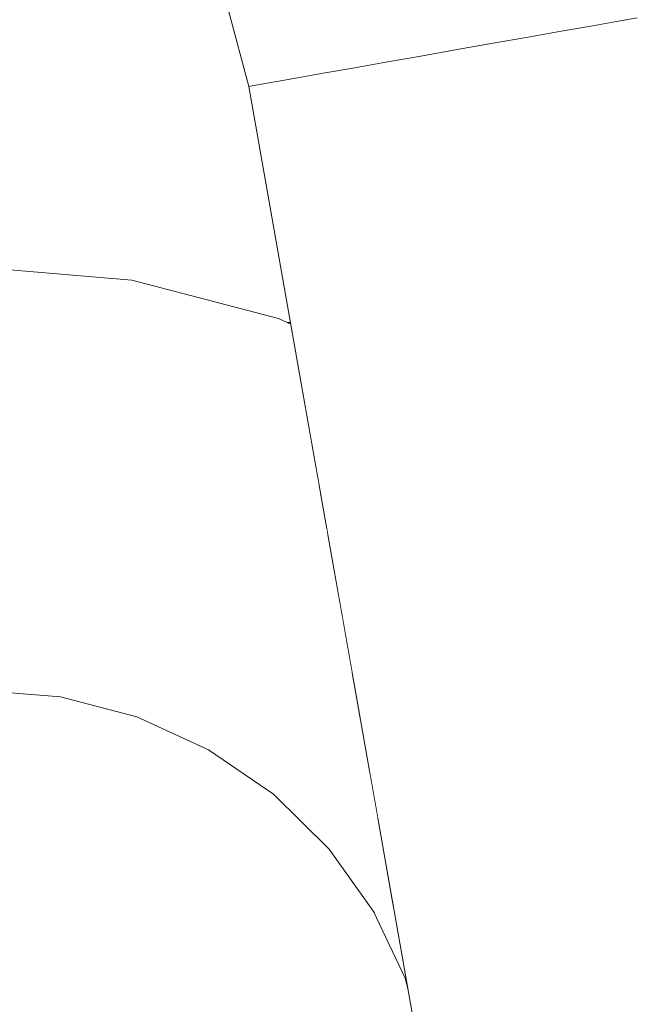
# Model space of a CAD drawing. Header units: millimetres. Extents: x -30280 to 309309, y -17460 to 4378.
# Tile 274 of 656: x 121355 to 121379, y -11045 to -11008. Entities that reach past the tile are written whole.
import ezdxf

# ---------------------------------------------------------------- set-up
doc = ezdxf.new("R2010")
doc.units = ezdxf.units.MM
doc.header["$MEASUREMENT"] = 0
doc.linetypes.add('Wipeout_Contour', pattern=[1000, 0, -1000])
doc.layers.add('P1_PLANTA PRIMERA_3_Nuevo_08_E_Envans secs', color=7, linetype='Continuous')
doc.layers.add('P1_PLANTA PRIMERA_3_Nuevo_09_EI_Mobiliari general', color=7, linetype='Continuous')
doc.layers.add('P1_PLANTA PRIMERA_3_Nuevo_09_EI_Mobiliari general_Pluma_Nº__1', color=7, linetype='Continuous', lineweight=5)

msp = doc.modelspace()

# ---------------------------------------------------------------- wipeouts: each hides what was drawn before it
at = {"color": 254, "linetype": 'Wipeout_Contour', "lineweight": 0, "ltscale": 744380.35708}
msp.add_wipeout([(125602.392, -8989.05), (119928.08, -8989.05), (119928.08, -9336.05), (125456.836, -9336.05), (125456.836, -11434.05), (125602.392, -11434.05)], dxfattribs=at).dxf.layer = 'P1_PLANTA PRIMERA_3_Nuevo_08_E_Envans secs'

# ---------------------------------------------------------------- next in the draw order: wipeouts: each hides what was drawn before it
at = {"color": 254, "linetype": 'Wipeout_Contour', "lineweight": 0, "ltscale": 13224043.01546531}
msp.add_wipeout([(124316.836, -9376.05), (119928.079, -9376.05), (119928.079, -11281.741), (119970.612, -11044.193), (119971.249, -11041.854), (119975.179, -11019.562), (119953.583, -11019.562), (119953.583, -10963.994), (119967.219, -10537.884), (120389.947, -10537.884), (120403.511, -10963.994), (120403.583, -11019.562), (120381.987, -11019.562), (120385.917, -11041.854), (120386.554, -11044.193), (120428.583, -11278.93), (120470.612, -11044.193), (120471.249, -11041.854), (120475.179, -11019.562), (120453.583, -11019.562), (120453.583, -10963.994), (120467.219, -10537.884), (120889.947, -10537.884), (120903.511, -10963.994), (120903.583, -11019.562), (120881.987, -11019.562), (120885.917, -11041.854), (120886.554, -11044.193), (120928.583, -11278.93), (120970.612, -11044.193), (120971.249, -11041.854), (120975.179, -11019.562), (120953.583, -11019.562), (120953.583, -10963.994), (120967.219, -10537.884), (121389.947, -10537.884), (121403.511, -10963.994), (121403.583, -11019.562), (121381.987, -11019.562), (121385.917, -11041.854), (121386.554, -11044.193), (121428.583, -11278.93), (121470.612, -11044.193), (121471.249, -11041.854), (121475.179, -11019.562), (121453.583, -11019.562), (121453.583, -10963.994), (121467.219, -10537.884), (121889.947, -10537.884), (121903.511, -10963.994), (121903.583, -11019.562), (121881.987, -11019.562), (121885.917, -11041.854), (121886.554, -11044.193), (121928.583, -11278.93), (121970.612, -11044.193), (121971.249, -11041.854), (121975.179, -11019.562), (121953.583, -11019.562), (121953.583, -10963.994), (121967.219, -10537.884), (122389.947, -10537.884), (122403.511, -10963.994), (122403.583, -11019.562), (122381.987, -11019.563), (122385.917, -11041.854), (122386.554, -11044.193), (122428.583, -11278.93), (122470.612, -11044.193), (122471.249, -11041.854), (122475.179, -11019.562), (122453.583, -11019.562), (122453.583, -10963.994), (122467.219, -10537.884), (122889.947, -10537.884), (122903.511, -10963.994), (122903.583, -11019.562), (122881.987, -11019.563), (122885.917, -11041.854), (122886.554, -11044.193), (122928.583, -11278.93), (122970.612, -11044.193), (122971.249, -11041.854), (122975.179, -11019.562), (122953.583, -11019.562), (122953.583, -10963.994), (122967.219, -10537.884), (123389.947, -10537.884), (123403.511, -10963.994), (123403.583, -11019.562), (123381.987, -11019.563), (123385.917, -11041.854), (123386.554, -11044.193), (123428.583, -11278.93), (123470.612, -11044.193), (123471.249, -11041.854), (123475.179, -11019.562), (123453.583, -11019.562), (123453.583, -10963.994), (123467.219, -10537.884), (123889.947, -10537.884), (123903.511, -10963.994), (123903.583, -11019.562), (123881.987, -11019.563), (123885.917, -11041.854), (123886.554, -11044.193), (123947.763, -11386.05), (124316.836, -11386.05)], dxfattribs=at).dxf.layer = 'P1_PLANTA PRIMERA_3_Nuevo_08_E_Envans secs'

# ---------------------------------------------------------------- next in the draw order: wipeouts: each hides what was drawn before it
at = {"color": 254, "linetype": 'Wipeout_Contour', "lineweight": 0, "ltscale": 2798760.601121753}
msp.add_wipeout([(120937.203, -11327.075), (120947.763, -11386.05), (121409.403, -11386.05), (121419.963, -11327.075), (121370.139, -11044.513), (121368.82, -11041.556), (121367.16, -11039.226), (121365.043, -11037.146), (121362.59, -11035.46), (121359.878, -11034.221), (121356.987, -11033.465), (121354.008, -11033.216), (121185.095, -11033.659), (121178.583, -11033.677), (121172.071, -11033.695), (121003.159, -11033.195), (121000.179, -11033.465), (120997.288, -11034.221), (120994.576, -11035.46), (120992.123, -11037.146), (120990.006, -11039.226), (120988.346, -11041.556), (120987.138, -11044.105)], dxfattribs=at).dxf.layer = 'P1_PLANTA PRIMERA_3_Nuevo_08_E_Envans secs'
at = {"color": 254, "linetype": 'Wipeout_Contour', "lineweight": 0, "ltscale": 3406963.3417751}
msp.add_wipeout([(120993.049, -11010.361), (120991.473, -11019.295), (120997.48, -11017.694), (121003.14, -11017.221), (121178.583, -11017.677), (121354.026, -11017.194), (121359.686, -11017.694), (121365.236, -11019.146), (121364.118, -11010.361), (121363.349, -11007.494), (121362.092, -11004.803), (121360.387, -11002.372), (121358.285, -11000.276), (121355.85, -10998.576), (121353.157, -10997.327), (121350.287, -10996.565), (121347.328, -10996.314), (121191.775, -10996.726), (121178.583, -10996.763), (121165.392, -10996.8), (121009.838, -10996.292), (121006.879, -10996.565), (121004.009, -10997.327), (121001.316, -10998.576), (120998.881, -11000.276), (120996.779, -11002.372), (120995.074, -11004.803), (120993.818, -11007.494)], dxfattribs=at).dxf.layer = 'P1_PLANTA PRIMERA_3_Nuevo_09_EI_Mobiliari general'
at = {"color": 254, "linetype": 'Wipeout_Contour', "lineweight": 0, "ltscale": 487459.626391}
msp.add_wipeout([(121364.641, -11021.901), (121366.285, -11022.652), (121366.081, -11021.495), (121364.913, -11020.961)], dxfattribs=at).dxf.layer = 'P1_PLANTA PRIMERA_3_Nuevo_09_EI_Mobiliari general'

# ---------------------------------------------------------------- next in the draw order: wipeouts: each hides what was drawn before it
at = {"color": 254, "linetype": 'Wipeout_Contour', "lineweight": 0, "ltscale": 1218763.00410624}
msp.add_wipeout([(121403.583, -10983.748), (121361.761, -10983.748), (121363.826, -10984.706), (121368.552, -10988.004), (121372.633, -10992.075), (121375.943, -10996.794), (121378.382, -11002.016), (121379.874, -11007.583), (121381.94, -11019.295), (121403.583, -11019.295)], dxfattribs=at).dxf.layer = 'P1_PLANTA PRIMERA_3_Nuevo_09_EI_Mobiliari general'
at = {"color": 254, "linetype": 'Wipeout_Contour', "lineweight": 0, "ltscale": 487459.868015}
msp.add_wipeout([(121364.641, -11021.901), (121364.305, -11022.985), (121366.522, -11023.998), (121366.285, -11022.652)], dxfattribs=at).dxf.layer = 'P1_PLANTA PRIMERA_3_Nuevo_09_EI_Mobiliari general'

# ---------------------------------------------------------------- next in the draw order: wipeouts: each hides what was drawn before it
at = {"color": 254, "linetype": 'Wipeout_Contour', "lineweight": 0, "ltscale": 487653.090998}
msp.add_wipeout([(121371.996, -11008.972), (121428.583, -11329.894), (121428.583, -11321.894), (121373.364, -11008.731)], dxfattribs=at).dxf.layer = 'P1_PLANTA PRIMERA_3_Nuevo_09_EI_Mobiliari general'
at = {"color": 254, "linetype": 'Wipeout_Contour', "lineweight": 0, "ltscale": 365582.592408}
msp.add_wipeout([(121359.686, -11018.177), (121365.236, -11019.628), (121359.706, -11017.818)], dxfattribs=at).dxf.layer = 'P1_PLANTA PRIMERA_3_Nuevo_09_EI_Mobiliari general'
at = {"color": 254, "linetype": 'Wipeout_Contour', "lineweight": 0, "ltscale": 487445.405956}
msp.add_wipeout([(121359.386, -11020.527), (121359.217, -11021.654), (121364.305, -11022.985), (121364.641, -11021.901)], dxfattribs=at).dxf.layer = 'P1_PLANTA PRIMERA_3_Nuevo_09_EI_Mobiliari general'

# ---------------------------------------------------------------- next in the draw order: wipeouts: each hides what was drawn before it
at = {"color": 254, "linetype": 'Wipeout_Contour', "lineweight": 0, "ltscale": 487649.775135}
msp.add_wipeout([(121370.628, -11009.214), (121427.172, -11329.894), (121428.583, -11329.894), (121371.996, -11008.972)], dxfattribs=at).dxf.layer = 'P1_PLANTA PRIMERA_3_Nuevo_09_EI_Mobiliari general'
at = {"color": 254, "linetype": 'Wipeout_Contour', "lineweight": 0, "ltscale": 365570.26693}
msp.add_wipeout([(121359.706, -11017.818), (121354.026, -11017.343), (121359.686, -11018.177)], dxfattribs=at).dxf.layer = 'P1_PLANTA PRIMERA_3_Nuevo_09_EI_Mobiliari general'
at = {"color": 254, "linetype": 'Wipeout_Contour', "lineweight": 0, "ltscale": 487424.282059}
msp.add_wipeout([(121354.031, -11020.079), (121354.034, -11021.194), (121359.217, -11021.654), (121359.386, -11020.527)], dxfattribs=at).dxf.layer = 'P1_PLANTA PRIMERA_3_Nuevo_09_EI_Mobiliari general'
at = {"color": 254, "linetype": 'Wipeout_Contour', "lineweight": 0, "ltscale": 487460.11061}
msp.add_wipeout([(121363.917, -11024.182), (121366.786, -11025.493), (121366.522, -11023.998), (121364.305, -11022.985)], dxfattribs=at).dxf.layer = 'P1_PLANTA PRIMERA_3_Nuevo_09_EI_Mobiliari general'

# ---------------------------------------------------------------- next in the draw order: linework, layer by layer
at = {"layer": 'P1_PLANTA PRIMERA_3_Nuevo_09_EI_Mobiliari general_Pluma_Nº__1', "color": 7, "linetype": 'Continuous', "lineweight": 5}
msp.add_line((121359.686, -11017.694), (121354.026, -11017.221), dxfattribs=at)

# ---------------------------------------------------------------- next in the draw order: wipeouts: each hides what was drawn before it
at = {"color": 254, "linetype": 'Wipeout_Contour', "lineweight": 0, "ltscale": 487444.74936}
msp.add_wipeout([(121359.217, -11021.654), (121359.021, -11022.902), (121363.917, -11024.182), (121364.305, -11022.985)], dxfattribs=at).dxf.layer = 'P1_PLANTA PRIMERA_3_Nuevo_09_EI_Mobiliari general'

# ---------------------------------------------------------------- next in the draw order: wipeouts: each hides what was drawn before it
at = {"color": 254, "linetype": 'Wipeout_Contour', "lineweight": 0, "ltscale": 487424.363714}
msp.add_wipeout([(121354.034, -11021.221), (121354.037, -11022.458), (121359.021, -11022.902), (121359.217, -11021.654)], dxfattribs=at).dxf.layer = 'P1_PLANTA PRIMERA_3_Nuevo_09_EI_Mobiliari general'
at = {"color": 254, "linetype": 'Wipeout_Contour', "lineweight": 0, "ltscale": 487460.344854}
msp.add_wipeout([(121363.487, -11025.455), (121367.067, -11027.09), (121366.786, -11025.493), (121363.917, -11024.182)], dxfattribs=at).dxf.layer = 'P1_PLANTA PRIMERA_3_Nuevo_09_EI_Mobiliari general'

# ---------------------------------------------------------------- next in the draw order: wipeouts: each hides what was drawn before it
at = {"color": 254, "linetype": 'Wipeout_Contour', "lineweight": 0, "ltscale": 487443.985964}
msp.add_wipeout([(121359.021, -11022.902), (121358.805, -11024.23), (121363.487, -11025.455), (121363.917, -11024.182)], dxfattribs=at).dxf.layer = 'P1_PLANTA PRIMERA_3_Nuevo_09_EI_Mobiliari general'

# ---------------------------------------------------------------- next in the draw order: wipeouts: each hides what was drawn before it
at = {"color": 254, "linetype": 'Wipeout_Contour', "lineweight": 0, "ltscale": 487424.43491}
msp.add_wipeout([(121354.037, -11022.485), (121354.041, -11023.805), (121358.805, -11024.23), (121359.021, -11022.902)], dxfattribs=at).dxf.layer = 'P1_PLANTA PRIMERA_3_Nuevo_09_EI_Mobiliari general'
at = {"color": 254, "linetype": 'Wipeout_Contour', "lineweight": 0, "ltscale": 487460.373742}
msp.add_wipeout([(121363.029, -11026.765), (121367.21, -11028.675), (121367.067, -11027.09), (121363.487, -11025.455)], dxfattribs=at).dxf.layer = 'P1_PLANTA PRIMERA_3_Nuevo_09_EI_Mobiliari general'

# ---------------------------------------------------------------- next in the draw order: wipeouts: each hides what was drawn before it
at = {"color": 254, "linetype": 'Wipeout_Contour', "lineweight": 0, "ltscale": 487443.139011}
msp.add_wipeout([(121358.805, -11024.23), (121358.574, -11025.6), (121363.029, -11026.765), (121363.487, -11025.455)], dxfattribs=at).dxf.layer = 'P1_PLANTA PRIMERA_3_Nuevo_09_EI_Mobiliari general'
at = {"color": 254, "linetype": 'Wipeout_Contour', "lineweight": 0, "ltscale": 487469.006348}
msp.add_wipeout([(121367.21, -11028.675), (121366.518, -11029.882), (121367.703, -11030.697), (121367.366, -11028.782)], dxfattribs=at).dxf.layer = 'P1_PLANTA PRIMERA_3_Nuevo_09_EI_Mobiliari general'

# ---------------------------------------------------------------- next in the draw order: wipeouts: each hides what was drawn before it
at = {"color": 254, "linetype": 'Wipeout_Contour', "lineweight": 0, "ltscale": 487424.370796}
msp.add_wipeout([(121353.978, -11023.827), (121353.982, -11025.216), (121358.574, -11025.6), (121358.805, -11024.23)], dxfattribs=at).dxf.layer = 'P1_PLANTA PRIMERA_3_Nuevo_09_EI_Mobiliari general'
at = {"color": 254, "linetype": 'Wipeout_Contour', "lineweight": 0, "ltscale": 487459.522089}
msp.add_wipeout([(121363.029, -11026.765), (121362.557, -11028.072), (121366.518, -11029.882), (121367.21, -11028.675)], dxfattribs=at).dxf.layer = 'P1_PLANTA PRIMERA_3_Nuevo_09_EI_Mobiliari general'

# ---------------------------------------------------------------- next in the draw order: wipeouts: each hides what was drawn before it
at = {"color": 254, "linetype": 'Wipeout_Contour', "lineweight": 0, "ltscale": 487442.23422}
msp.add_wipeout([(121358.574, -11025.6), (121358.337, -11026.969), (121362.557, -11028.072), (121363.029, -11026.765)], dxfattribs=at).dxf.layer = 'P1_PLANTA PRIMERA_3_Nuevo_09_EI_Mobiliari general'
at = {"color": 254, "linetype": 'Wipeout_Contour', "lineweight": 0, "ltscale": 487468.990358}
msp.add_wipeout([(121366.518, -11029.882), (121365.825, -11031.047), (121368.032, -11032.564), (121367.703, -11030.697)], dxfattribs=at).dxf.layer = 'P1_PLANTA PRIMERA_3_Nuevo_09_EI_Mobiliari general'

# ---------------------------------------------------------------- next in the draw order: wipeouts: each hides what was drawn before it
at = {"color": 254, "linetype": 'Wipeout_Contour', "lineweight": 0, "ltscale": 487424.414924}
msp.add_wipeout([(121353.982, -11025.216), (121353.986, -11026.605), (121358.337, -11026.969), (121358.574, -11025.6)], dxfattribs=at).dxf.layer = 'P1_PLANTA PRIMERA_3_Nuevo_09_EI_Mobiliari general'
at = {"color": 254, "linetype": 'Wipeout_Contour', "lineweight": 0, "ltscale": 487457.651893}
msp.add_wipeout([(121362.557, -11028.072), (121362.084, -11029.338), (121365.825, -11031.047), (121366.518, -11029.882)], dxfattribs=at).dxf.layer = 'P1_PLANTA PRIMERA_3_Nuevo_09_EI_Mobiliari general'

# ---------------------------------------------------------------- next in the draw order: wipeouts: each hides what was drawn before it
at = {"color": 254, "linetype": 'Wipeout_Contour', "lineweight": 0, "ltscale": 487441.298997}
msp.add_wipeout([(121358.337, -11026.969), (121358.099, -11028.296), (121362.084, -11029.338), (121362.557, -11028.072)], dxfattribs=at).dxf.layer = 'P1_PLANTA PRIMERA_3_Nuevo_09_EI_Mobiliari general'
at = {"color": 254, "linetype": 'Wipeout_Contour', "lineweight": 0, "ltscale": 487468.856818}
msp.add_wipeout([(121365.825, -11031.047), (121365.154, -11032.134), (121368.343, -11034.326), (121368.032, -11032.564)], dxfattribs=at).dxf.layer = 'P1_PLANTA PRIMERA_3_Nuevo_09_EI_Mobiliari general'

# ---------------------------------------------------------------- next in the draw order: wipeouts: each hides what was drawn before it
at = {"color": 254, "linetype": 'Wipeout_Contour', "lineweight": 0, "ltscale": 487424.443221}
msp.add_wipeout([(121353.986, -11026.605), (121353.99, -11027.952), (121358.099, -11028.296), (121358.337, -11026.969)], dxfattribs=at).dxf.layer = 'P1_PLANTA PRIMERA_3_Nuevo_09_EI_Mobiliari general'
at = {"color": 254, "linetype": 'Wipeout_Contour', "lineweight": 0, "ltscale": 487455.793824}
msp.add_wipeout([(121362.084, -11029.338), (121361.626, -11030.523), (121365.154, -11032.134), (121365.825, -11031.047)], dxfattribs=at).dxf.layer = 'P1_PLANTA PRIMERA_3_Nuevo_09_EI_Mobiliari general'

# ---------------------------------------------------------------- next in the draw order: wipeouts: each hides what was drawn before it
at = {"color": 254, "linetype": 'Wipeout_Contour', "lineweight": 0, "ltscale": 487440.361594}
msp.add_wipeout([(121358.099, -11028.296), (121357.868, -11029.54), (121361.626, -11030.523), (121362.084, -11029.338)], dxfattribs=at).dxf.layer = 'P1_PLANTA PRIMERA_3_Nuevo_09_EI_Mobiliari general'
at = {"color": 254, "linetype": 'Wipeout_Contour', "lineweight": 0, "ltscale": 487467.668191}
msp.add_wipeout([(121365.154, -11032.134), (121364.524, -11033.111), (121367.532, -11035.178), (121368.343, -11034.326)], dxfattribs=at).dxf.layer = 'P1_PLANTA PRIMERA_3_Nuevo_09_EI_Mobiliari general'

# ---------------------------------------------------------------- next in the draw order: wipeouts: each hides what was drawn before it
at = {"color": 254, "linetype": 'Wipeout_Contour', "lineweight": 0, "ltscale": 487424.454632}
msp.add_wipeout([(121353.99, -11027.952), (121353.993, -11029.216), (121357.868, -11029.54), (121358.099, -11028.296)], dxfattribs=at).dxf.layer = 'P1_PLANTA PRIMERA_3_Nuevo_09_EI_Mobiliari general'
at = {"color": 254, "linetype": 'Wipeout_Contour', "lineweight": 0, "ltscale": 487454.004127}
msp.add_wipeout([(121361.626, -11030.523), (121361.197, -11031.591), (121364.524, -11033.111), (121365.154, -11032.134)], dxfattribs=at).dxf.layer = 'P1_PLANTA PRIMERA_3_Nuevo_09_EI_Mobiliari general'
at = {"color": 254, "linetype": 'Wipeout_Contour', "lineweight": 0, "ltscale": 487474.813477}
msp.add_wipeout([(121367.532, -11035.178), (121366.799, -11035.902), (121369.003, -11038.068), (121368.695, -11036.321)], dxfattribs=at).dxf.layer = 'P1_PLANTA PRIMERA_3_Nuevo_09_EI_Mobiliari general'

# ---------------------------------------------------------------- next in the draw order: wipeouts: each hides what was drawn before it
at = {"color": 254, "linetype": 'Wipeout_Contour', "lineweight": 0, "ltscale": 487439.450247}
msp.add_wipeout([(121357.868, -11029.54), (121357.652, -11030.664), (121361.197, -11031.591), (121361.626, -11030.523)], dxfattribs=at).dxf.layer = 'P1_PLANTA PRIMERA_3_Nuevo_09_EI_Mobiliari general'
at = {"color": 254, "linetype": 'Wipeout_Contour', "lineweight": 0, "ltscale": 487465.241107}
msp.add_wipeout([(121364.524, -11033.111), (121363.954, -11033.947), (121366.799, -11035.902), (121367.532, -11035.178)], dxfattribs=at).dxf.layer = 'P1_PLANTA PRIMERA_3_Nuevo_09_EI_Mobiliari general'

# ---------------------------------------------------------------- next in the draw order: wipeouts: each hides what was drawn before it
at = {"color": 254, "linetype": 'Wipeout_Contour', "lineweight": 0, "ltscale": 487424.448534}
msp.add_wipeout([(121353.993, -11029.216), (121353.997, -11030.358), (121357.652, -11030.664), (121357.868, -11029.54)], dxfattribs=at).dxf.layer = 'P1_PLANTA PRIMERA_3_Nuevo_09_EI_Mobiliari general'
at = {"color": 254, "linetype": 'Wipeout_Contour', "lineweight": 0, "ltscale": 365590.729987}
msp.add_wipeout([(121361.197, -11031.591), (121363.954, -11033.947), (121364.524, -11033.111)], dxfattribs=at).dxf.layer = 'P1_PLANTA PRIMERA_3_Nuevo_09_EI_Mobiliari general'
at = {"color": 254, "linetype": 'Wipeout_Contour', "lineweight": 0, "ltscale": 365604.117202}
msp.add_wipeout([(121366.166, -11036.476), (121368.499, -11038.768), (121366.799, -11035.902)], dxfattribs=at).dxf.layer = 'P1_PLANTA PRIMERA_3_Nuevo_09_EI_Mobiliari general'

# ---------------------------------------------------------------- next in the draw order: wipeouts: each hides what was drawn before it
at = {"color": 254, "linetype": 'Wipeout_Contour', "lineweight": 0, "ltscale": 365585.18915}
msp.add_wipeout([(121360, -11034.12), (121362.77, -11035.386), (121360.201, -11033.794)], dxfattribs=at).dxf.layer = 'P1_PLANTA PRIMERA_3_Nuevo_09_EI_Mobiliari general'
at = {"color": 254, "linetype": 'Wipeout_Contour', "lineweight": 0, "ltscale": 365602.520146}
msp.add_wipeout([(121365.652, -11036.881), (121367.887, -11039.077), (121366.166, -11036.476)], dxfattribs=at).dxf.layer = 'P1_PLANTA PRIMERA_3_Nuevo_09_EI_Mobiliari general'
at = {"color": 254, "linetype": 'Wipeout_Contour', "lineweight": 0, "ltscale": 365610.428368}
msp.add_wipeout([(121368.499, -11038.768), (121369.606, -11041.49), (121369.333, -11039.938)], dxfattribs=at).dxf.layer = 'P1_PLANTA PRIMERA_3_Nuevo_09_EI_Mobiliari general'

# ---------------------------------------------------------------- next in the draw order: wipeouts: each hides what was drawn before it
at = {"color": 254, "linetype": 'Wipeout_Contour', "lineweight": 0, "ltscale": 365576.244531}
msp.add_wipeout([(121357.049, -11033.349), (121360, -11034.12), (121357.15, -11032.996)], dxfattribs=at).dxf.layer = 'P1_PLANTA PRIMERA_3_Nuevo_09_EI_Mobiliari general'
at = {"color": 254, "linetype": 'Wipeout_Contour', "lineweight": 0, "ltscale": 365594.577482}
msp.add_wipeout([(121363.064, -11035.102), (121365.652, -11036.881), (121363.463, -11034.618)], dxfattribs=at).dxf.layer = 'P1_PLANTA PRIMERA_3_Nuevo_09_EI_Mobiliari general'
at = {"color": 254, "linetype": 'Wipeout_Contour', "lineweight": 0, "ltscale": 365607.956974}
msp.add_wipeout([(121367.436, -11039.231), (121369.19, -11041.693), (121367.887, -11039.077)], dxfattribs=at).dxf.layer = 'P1_PLANTA PRIMERA_3_Nuevo_09_EI_Mobiliari general'

# ---------------------------------------------------------------- next in the draw order: linework, layer by layer
at = {"layer": 'P1_PLANTA PRIMERA_3_Nuevo_09_EI_Mobiliari general_Pluma_Nº__1', "color": 7, "linetype": 'Continuous', "lineweight": 5}
msp.add_line((121362.591, -11035.461), (121359.878, -11034.221), dxfattribs=at)

# ---------------------------------------------------------------- next in the draw order: wipeouts: each hides what was drawn before it
at = {"color": 254, "linetype": 'Wipeout_Contour', "lineweight": 0, "ltscale": 487644.368101}
msp.add_wipeout([(121370.628, -11009.214), (121369.301, -11009.447), (121425.805, -11329.894), (121427.172, -11329.894)], dxfattribs=at).dxf.layer = 'P1_PLANTA PRIMERA_3_Nuevo_09_EI_Mobiliari general'
at = {"color": 254, "linetype": 'Wipeout_Contour', "lineweight": 0, "ltscale": 365569.228608}
msp.add_wipeout([(121357.15, -11032.996), (121354.005, -11032.734), (121357.049, -11033.349)], dxfattribs=at).dxf.layer = 'P1_PLANTA PRIMERA_3_Nuevo_09_EI_Mobiliari general'

# ---------------------------------------------------------------- next in the draw order: linework, layer by layer
at = {"layer": 'P1_PLANTA PRIMERA_3_Nuevo_09_EI_Mobiliari general_Pluma_Nº__1', "color": 7, "linetype": 'Continuous', "lineweight": 5}
for p, q in [((121356.988, -11033.465), (121354.007, -11033.216)), ((121359.878, -11034.221), (121356.988, -11033.465))]:
    msp.add_line(p, q, dxfattribs=at)

# ---------------------------------------------------------------- next in the draw order: wipeouts: each hides what was drawn before it
at = {"color": 254, "linetype": 'Wipeout_Contour', "lineweight": 0, "ltscale": 487639.208744}
msp.add_wipeout([(121369.301, -11009.447), (121368.057, -11009.667), (121424.521, -11329.894), (121425.805, -11329.894)], dxfattribs=at).dxf.layer = 'P1_PLANTA PRIMERA_3_Nuevo_09_EI_Mobiliari general'

# ---------------------------------------------------------------- next in the draw order: wipeouts: each hides what was drawn before it
at = {"color": 254, "linetype": 'Wipeout_Contour', "lineweight": 0, "ltscale": 487634.453833}
msp.add_wipeout([(121368.057, -11009.667), (121366.932, -11009.865), (121423.361, -11329.894), (121424.521, -11329.894)], dxfattribs=at).dxf.layer = 'P1_PLANTA PRIMERA_3_Nuevo_09_EI_Mobiliari general'

# ---------------------------------------------------------------- next in the draw order: wipeouts: each hides what was drawn before it
at = {"color": 254, "linetype": 'Wipeout_Contour', "lineweight": 0, "ltscale": 365765.472305}
msp.add_wipeout([(121366.932, -11009.865), (121422.36, -11329.894), (121423.361, -11329.894)], dxfattribs=at).dxf.layer = 'P1_PLANTA PRIMERA_3_Nuevo_09_EI_Mobiliari general'

# ---------------------------------------------------------------- next in the draw order: wipeouts: each hides what was drawn before it
at = {"color": 254, "linetype": 'Wipeout_Contour', "lineweight": 0, "ltscale": 365675.413223}
msp.add_wipeout([(121364.593, -11010.278), (121420.95, -11329.894), (121365.173, -11010.175)], dxfattribs=at).dxf.layer = 'P1_PLANTA PRIMERA_3_Nuevo_09_EI_Mobiliari general'

# ---------------------------------------------------------------- next in the draw order: linework, layer by layer
at = {"layer": 'P1_PLANTA PRIMERA_3_Nuevo_09_EI_Mobiliari general_Pluma_Nº__1', "color": 7, "linetype": 'Continuous', "lineweight": 5}
for p, q in [((121365.236, -11019.146), (121359.686, -11017.694)), ((121365.704, -11019.36), (121365.236, -11019.146)), ((121365.563, -11019.295), (121365.693, -11019.295)), ((121365.043, -11037.146), (121362.591, -11035.461)), ((121367.159, -11039.226), (121365.043, -11037.146)), ((121368.877, -11041.636), (121367.159, -11039.226)), ((121370.028, -11044.105), (121368.82, -11041.556)), ((121370.139, -11044.513), (121370.028, -11044.105))]:
    msp.add_line(p, q, dxfattribs=at)

# ---------------------------------------------------------------- next in the draw order: wipeouts: each hides what was drawn before it
at = {"color": 254, "linetype": 'Wipeout_Contour', "lineweight": 0, "ltscale": 365587.183943}
msp.add_wipeout([(121363.802, -11007.328), (121364.593, -11010.278), (121364.356, -11007.127)], dxfattribs=at).dxf.layer = 'P1_PLANTA PRIMERA_3_Nuevo_09_EI_Mobiliari general'
at = {"color": 254, "linetype": 'Wipeout_Contour', "lineweight": 0, "ltscale": 487657.355163}
msp.add_wipeout([(121377.06, -11008.079), (121428.583, -11300.28), (121428.583, -11294.602), (121378.031, -11007.908)], dxfattribs=at).dxf.layer = 'P1_PLANTA PRIMERA_3_Nuevo_09_EI_Mobiliari general'

# ---------------------------------------------------------------- next in the draw order: linework, layer by layer
at = {"layer": 'P1_PLANTA PRIMERA_3_Nuevo_09_EI_Mobiliari general_Pluma_Nº__1', "color": 7, "linetype": 'Continuous', "lineweight": 5}
for p, q in [((121364.118, -11010.362), (121363.348, -11007.494)), ((121364.593, -11010.278), (121364.237, -11010.34)), ((121365.173, -11010.175), (121364.593, -11010.278)), ((121364.237, -11010.34), (121364.118, -11010.361))]:
    msp.add_line(p, q, dxfattribs=at)

# ---------------------------------------------------------------- next in the draw order: wipeouts: each hides what was drawn before it
at = {"color": 254, "linetype": 'Wipeout_Contour', "lineweight": 0, "ltscale": 487656.434115}
msp.add_wipeout([(121377.06, -11008.079), (121375.935, -11008.278), (121428.583, -11306.858), (121428.583, -11300.28)], dxfattribs=at).dxf.layer = 'P1_PLANTA PRIMERA_3_Nuevo_09_EI_Mobiliari general'

# ---------------------------------------------------------------- next in the draw order: linework, layer by layer
at = {"layer": 'P1_PLANTA PRIMERA_3_Nuevo_09_EI_Mobiliari general_Pluma_Nº__1', "color": 7, "linetype": 'Continuous', "lineweight": 5}
msp.add_line((121378.819, -11007.769), (121378.031, -11007.908), dxfattribs=at)

# ---------------------------------------------------------------- next in the draw order: wipeouts: each hides what was drawn before it
at = {"color": 254, "linetype": 'Wipeout_Contour', "lineweight": 0, "ltscale": 487655.3948}
msp.add_wipeout([(121374.691, -11008.497), (121428.583, -11314.137), (121428.583, -11306.858), (121375.935, -11008.278)], dxfattribs=at).dxf.layer = 'P1_PLANTA PRIMERA_3_Nuevo_09_EI_Mobiliari general'

# ---------------------------------------------------------------- next in the draw order: wipeouts: each hides what was drawn before it
at = {"color": 254, "linetype": 'Wipeout_Contour', "lineweight": 0, "ltscale": 487495.122653}
msp.add_wipeout([(121375.697, -11002.994), (121374.623, -11003.385), (121375.935, -11008.278), (121377.06, -11008.079)], dxfattribs=at).dxf.layer = 'P1_PLANTA PRIMERA_3_Nuevo_09_EI_Mobiliari general'
at = {"color": 254, "linetype": 'Wipeout_Contour', "lineweight": 0, "ltscale": 487654.268992}
msp.add_wipeout([(121373.364, -11008.731), (121428.583, -11321.894), (121428.583, -11314.137), (121374.691, -11008.497)], dxfattribs=at).dxf.layer = 'P1_PLANTA PRIMERA_3_Nuevo_09_EI_Mobiliari general'

# ---------------------------------------------------------------- next in the draw order: linework, layer by layer
at = {"layer": 'P1_PLANTA PRIMERA_3_Nuevo_09_EI_Mobiliari general_Pluma_Nº__1', "color": 7, "linetype": 'Continuous', "lineweight": 5}
for p, q in [((121378.031, -11007.908), (121377.06, -11008.079)), ((121420.46, -11329.894), (121364.118, -11010.362))]:
    msp.add_line(p, q, dxfattribs=at)

# ---------------------------------------------------------------- next in the draw order: wipeouts: each hides what was drawn before it
at = {"color": 254, "linetype": 'Wipeout_Contour', "lineweight": 0, "ltscale": 487490.625497}
msp.add_wipeout([(121373.436, -11003.818), (121374.691, -11008.497), (121375.935, -11008.278), (121374.623, -11003.385)], dxfattribs=at).dxf.layer = 'P1_PLANTA PRIMERA_3_Nuevo_09_EI_Mobiliari general'

# ---------------------------------------------------------------- next in the draw order: linework, layer by layer
at = {"layer": 'P1_PLANTA PRIMERA_3_Nuevo_09_EI_Mobiliari general_Pluma_Nº__1', "color": 7, "linetype": 'Continuous', "lineweight": 5}
msp.add_line((121377.06, -11008.079), (121375.935, -11008.278), dxfattribs=at)

# ---------------------------------------------------------------- next in the draw order: wipeouts: each hides what was drawn before it
at = {"color": 254, "linetype": 'Wipeout_Contour', "lineweight": 0, "ltscale": 487485.745191}
msp.add_wipeout([(121372.17, -11004.279), (121373.364, -11008.731), (121374.691, -11008.497), (121373.436, -11003.818)], dxfattribs=at).dxf.layer = 'P1_PLANTA PRIMERA_3_Nuevo_09_EI_Mobiliari general'

# ---------------------------------------------------------------- next in the draw order: linework, layer by layer
at = {"layer": 'P1_PLANTA PRIMERA_3_Nuevo_09_EI_Mobiliari general_Pluma_Nº__1', "color": 7, "linetype": 'Continuous', "lineweight": 5}
msp.add_line((121375.935, -11008.278), (121374.69, -11008.497), dxfattribs=at)

# ---------------------------------------------------------------- next in the draw order: wipeouts: each hides what was drawn before it
at = {"color": 254, "linetype": 'Wipeout_Contour', "lineweight": 0, "ltscale": 487480.63008}
msp.add_wipeout([(121372.17, -11004.279), (121370.865, -11004.755), (121371.996, -11008.972), (121373.364, -11008.731)], dxfattribs=at).dxf.layer = 'P1_PLANTA PRIMERA_3_Nuevo_09_EI_Mobiliari general'

# ---------------------------------------------------------------- next in the draw order: linework, layer by layer
at = {"layer": 'P1_PLANTA PRIMERA_3_Nuevo_09_EI_Mobiliari general_Pluma_Nº__1', "color": 7, "linetype": 'Continuous', "lineweight": 5}
msp.add_line((121374.69, -11008.497), (121373.364, -11008.731), dxfattribs=at)

# ---------------------------------------------------------------- next in the draw order: wipeouts: each hides what was drawn before it
at = {"color": 254, "linetype": 'Wipeout_Contour', "lineweight": 0, "ltscale": 487475.435644}
msp.add_wipeout([(121370.865, -11004.755), (121369.56, -11005.23), (121370.628, -11009.214), (121371.996, -11008.972)], dxfattribs=at).dxf.layer = 'P1_PLANTA PRIMERA_3_Nuevo_09_EI_Mobiliari general'

# ---------------------------------------------------------------- next in the draw order: linework, layer by layer
at = {"layer": 'P1_PLANTA PRIMERA_3_Nuevo_09_EI_Mobiliari general_Pluma_Nº__1', "color": 7, "linetype": 'Continuous', "lineweight": 5}
msp.add_line((121373.364, -11008.731), (121371.996, -11008.972), dxfattribs=at)

# ---------------------------------------------------------------- next in the draw order: wipeouts: each hides what was drawn before it
at = {"color": 254, "linetype": 'Wipeout_Contour', "lineweight": 0, "ltscale": 487470.319694}
msp.add_wipeout([(121369.56, -11005.23), (121368.294, -11005.692), (121369.301, -11009.447), (121370.628, -11009.214)], dxfattribs=at).dxf.layer = 'P1_PLANTA PRIMERA_3_Nuevo_09_EI_Mobiliari general'

# ---------------------------------------------------------------- next in the draw order: linework, layer by layer
at = {"layer": 'P1_PLANTA PRIMERA_3_Nuevo_09_EI_Mobiliari general_Pluma_Nº__1', "color": 7, "linetype": 'Continuous', "lineweight": 5}
msp.add_line((121371.996, -11008.972), (121370.628, -11009.213), dxfattribs=at)

# ---------------------------------------------------------------- next in the draw order: wipeouts: each hides what was drawn before it
at = {"color": 254, "linetype": 'Wipeout_Contour', "lineweight": 0, "ltscale": 487465.437623}
msp.add_wipeout([(121367.107, -11006.124), (121368.057, -11009.667), (121369.301, -11009.447), (121368.294, -11005.692)], dxfattribs=at).dxf.layer = 'P1_PLANTA PRIMERA_3_Nuevo_09_EI_Mobiliari general'

# ---------------------------------------------------------------- next in the draw order: linework, layer by layer
at = {"layer": 'P1_PLANTA PRIMERA_3_Nuevo_09_EI_Mobiliari general_Pluma_Nº__1', "color": 7, "linetype": 'Continuous', "lineweight": 5}
msp.add_line((121370.628, -11009.213), (121369.301, -11009.448), dxfattribs=at)

# ---------------------------------------------------------------- next in the draw order: wipeouts: each hides what was drawn before it
at = {"color": 254, "linetype": 'Wipeout_Contour', "lineweight": 0, "ltscale": 487460.937663}
msp.add_wipeout([(121367.107, -11006.124), (121366.034, -11006.515), (121366.932, -11009.865), (121368.057, -11009.667)], dxfattribs=at).dxf.layer = 'P1_PLANTA PRIMERA_3_Nuevo_09_EI_Mobiliari general'

# ---------------------------------------------------------------- next in the draw order: linework, layer by layer
at = {"layer": 'P1_PLANTA PRIMERA_3_Nuevo_09_EI_Mobiliari general_Pluma_Nº__1', "color": 7, "linetype": 'Continuous', "lineweight": 5}
for p, q in [((121369.301, -11009.448), (121368.057, -11009.667)), ((121366.932, -11009.865), (121365.961, -11010.036)), ((121368.057, -11009.667), (121366.932, -11009.865)), ((121365.961, -11010.036), (121365.173, -11010.175))]:
    msp.add_line(p, q, dxfattribs=at)

doc.saveas('drawing.dxf')
